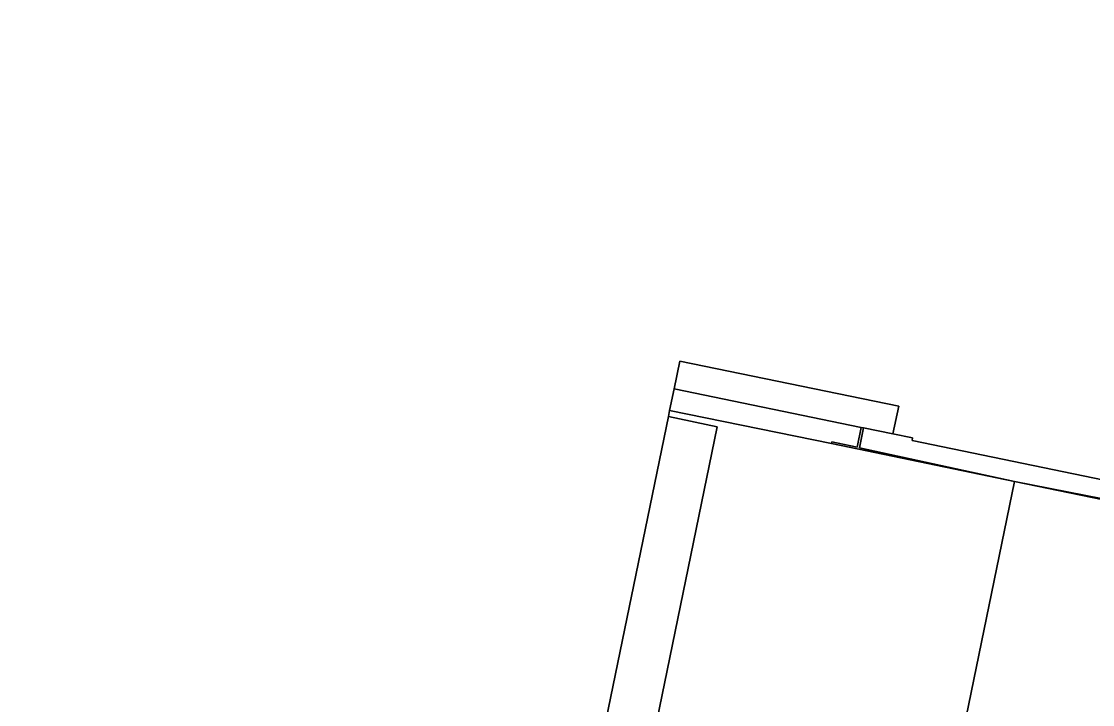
# Model space of a CAD drawing. Extents: x 157692 to 159674, y 381452 to 383291.
# Drawn here: x 158215.1 to 158278.6, y 382805.2 to 382845.8 of the extents above; entities that cross this region are included whole.
import ezdxf

# ---------------------------------------------------------------- set-up
doc = ezdxf.new("R2010")
doc.units = 0
for name, color, linetype in [('IMGEO_Muur', 7, 'Continuous'), ('IMGEO_Pand', 7, 'Continuous'), ('IMGEO_Pand_overbouw', 7, 'Continuous'), ('IMGEO_Parkeervlak_open', 7, 'Continuous'), ('IMGEO_Rijbaan_lokaal_open', 7, 'Continuous'), ('IMGEO_Voetpad_open', 7, 'Continuous')]:
    doc.layers.add(name, color=color, linetype=linetype)

msp = doc.modelspace()

# ---------------------------------------------------------------- linework, layer by layer
at = {"layer": 'IMGEO_Muur'}
for points in [[(158264.657, 382820.512), (158263.148, 382820.824), (158263.128, 382820.726), (158273.992, 382818.478), (158264.797, 382820.474), (158265.041, 382821.653), (158264.899, 382821.682)], [(158284.471, 382816.411), (158273.992, 382818.478), (158284.451, 382816.313)]]:
    msp.add_lwpolyline(points, close=True, dxfattribs=at)
at = {"layer": 'IMGEO_Pand'}
msp.add_lwpolyline([(158203.138, 382788.103), (158230.532, 382782.482), (158229.866, 382779.104), (158244.971, 382775.019), (158245.101, 382775.518), (158243.882, 382775.836), (158244.537, 382779.018), (158253.45, 382822.321), (158253.523, 382822.676), (158253.786, 382823.957), (158254.125, 382825.603), (158267.12, 382822.942), (158266.78, 382821.297), (158267.945, 382821.057), (158267.914, 382820.91), (158284.684, 382817.439), (158286.509, 382826.764), (158288.495, 382836.905), (158289.291, 382840.971), (158290.23, 382845.767), (158291.8, 382845.446), (158348.088, 382833.931)], dxfattribs=at)
at = {"layer": 'IMGEO_Pand_overbouw'}
for points in [[(158253.786, 382823.957), (158266.78, 382821.297), (158267.12, 382822.942), (158254.125, 382825.603)], [(158244.537, 382779.018), (158247.455, 382778.435), (158256.347, 382821.712), (158253.45, 382822.321)]]:
    msp.add_lwpolyline(points, close=True, dxfattribs=at)
at = {"layer": 'IMGEO_Parkeervlak_open'}
msp.add_lwpolyline([(158253.45, 382822.321), (158256.347, 382821.712), (158247.455, 382778.435), (158247.04, 382778.518), (158247.008, 382778.004), (158264.926, 382774.359), (158273.992, 382818.478), (158263.128, 382820.726), (158253.523, 382822.676)], close=True, dxfattribs=at)
at = {"layer": 'IMGEO_Rijbaan_lokaal_open'}
msp.add_lwpolyline([(158285.112, 382816.176), (158284.451, 382816.313), (158273.992, 382818.478), (158264.926, 382774.359), (158275.882, 382772.13), (158276.059, 382772.999), (158276.777, 382772.707)], dxfattribs=at)
at = {"layer": 'IMGEO_Voetpad_open'}
msp.add_lwpolyline([(158287.565, 382817.452), (158287.811, 382818.673), (158288.284, 382821.131), (158288.734, 382823.32), (158286.509, 382826.764), (158284.684, 382817.439), (158267.914, 382820.91), (158267.945, 382821.057), (158266.78, 382821.297), (158265.041, 382821.653), (158264.797, 382820.474), (158273.992, 382818.478), (158284.471, 382816.411), (158284.451, 382816.313), (158285.112, 382816.176)], dxfattribs=at)
for points in [[(158266.78, 382821.297), (158267.12, 382822.942), (158254.125, 382825.603), (158253.786, 382823.957), (158264.899, 382821.682), (158265.041, 382821.653)], [(158253.523, 382822.676), (158263.128, 382820.726), (158263.148, 382820.824), (158264.657, 382820.512), (158264.899, 382821.682), (158253.786, 382823.957)], [(158247.04, 382778.518), (158247.455, 382778.435), (158256.347, 382821.712), (158253.45, 382822.321), (158244.537, 382779.018)]]:
    msp.add_lwpolyline(points, close=True, dxfattribs=at)

doc.saveas('drawing.dxf')
